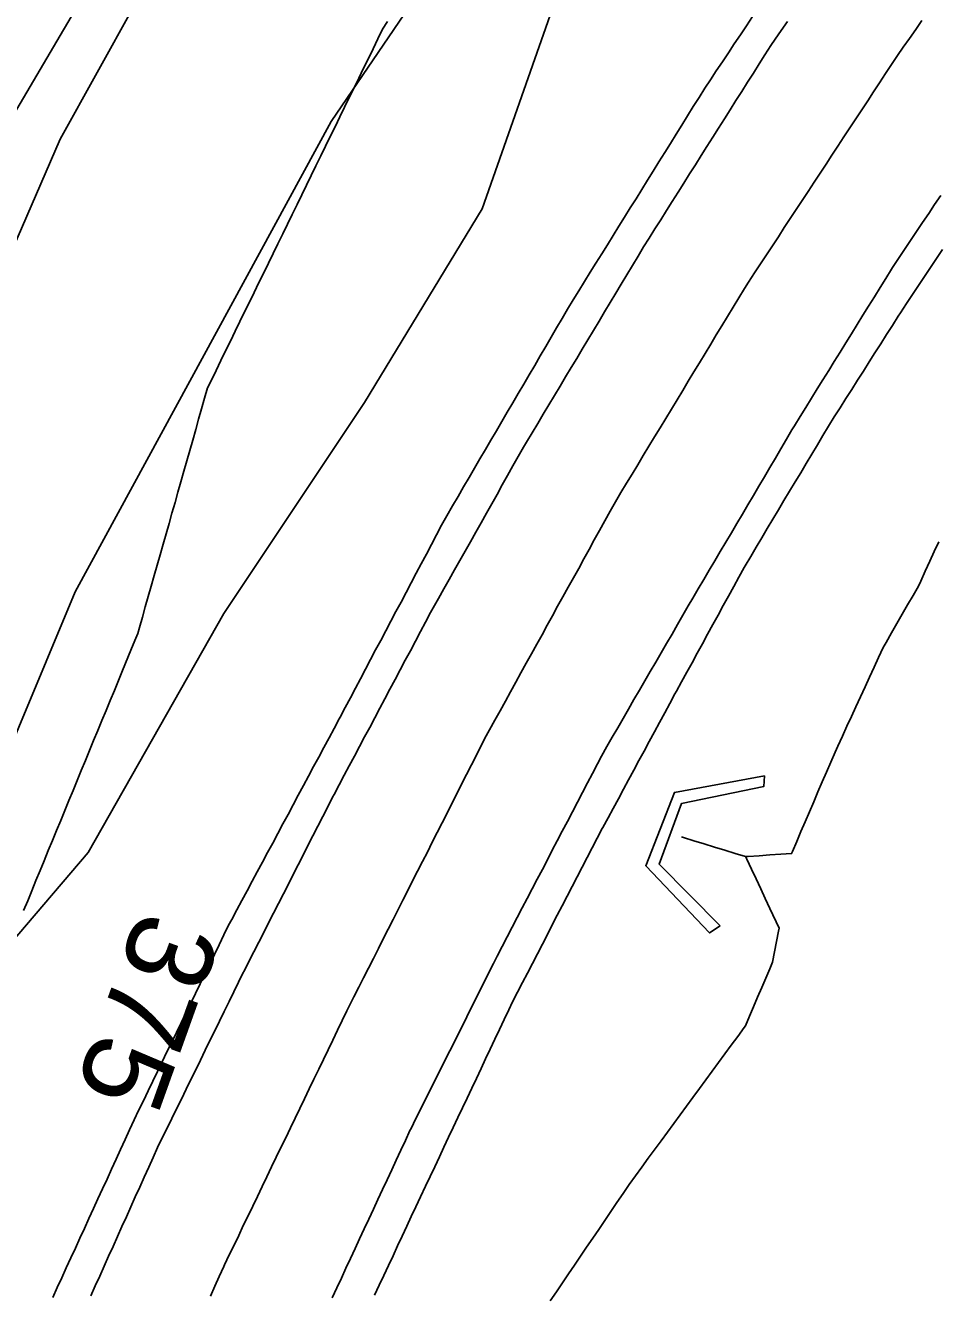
# Model space of a CAD drawing. Extents: x 1901471 to 1963503, y 756461 to 799997.
# Drawn here: x 1940640.1 to 1940724.1, y 779311.1 to 779428.2 of the extents above; entities that cross this region are included whole.
import ezdxf

# ---------------------------------------------------------------- set-up
doc = ezdxf.new("R2010")
doc.units = 0
for name, color, linetype in [('RD_EX_Bldg', 7, 'Continuous'), ('RD_EX_Fence_Other', 7, 'Continuous'), ('RD_EX_GuardRail', 7, 'Continuous'), ('RD_EX_H2O', 7, 'Continuous'), ('RD_EX_Road', 7, 'Continuous'), ('RD_EX_VEG', 7, 'Continuous'), ('RD_HC_TX_Sta50', 7, 'Continuous')]:
    doc.layers.add(name, color=color, linetype=linetype)

msp = doc.modelspace()

# ---------------------------------------------------------------- linework, layer by layer
at = {"layer": 'RD_EX_Bldg'}
msp.add_lwpolyline([(1940704.2, 779345.14), (1940698.56, 779350.82), (1940700.62, 779356.43), (1940708.22, 779358), (1940708.27, 779358.96), (1940699.96, 779357.45), (1940697.33, 779350.68), (1940703.21, 779344.48)], close=True, dxfattribs=at)
at = {"layer": 'RD_EX_Fence_Other'}
msp.add_lwpolyline([(1940588, 779237.71), (1940621.08, 779319.22), (1940644.7, 779375.93), (1940668.32, 779419.32), (1940705.35, 779473.74), (1940740.92, 779517.9), (1940769.2, 779548.76), (1940799.77, 779577.61), (1940836.16, 779606.88), (1940888.14, 779644.88), (1940935.78, 779672.22), (1940998.75, 779702.85), (1941091.16, 779746.65), (1941164.37, 779777.83)], dxfattribs=at)
at = {"layer": 'RD_EX_GuardRail'}
msp.add_lwpolyline([(1940582.39, 779299.83), (1940590.51, 779318.18), (1940597.49, 779333.44), (1940605.49, 779351.43), (1940613.41, 779368.66), (1940619.98, 779382.35), (1940629.76, 779402), (1940637.07, 779416.63), (1940645.87, 779431.63), (1940652.07, 779442.11), (1940662.19, 779457.79), (1940673.93, 779474.76)], dxfattribs=at)
at = {"layer": 'RD_EX_H2O'}
for points in [[(1940673.52, 779428.54), (1940673.06, 779427.82), (1940672.62, 779426.93), (1940672.19, 779426.03), (1940671.75, 779425.13), (1940671.31, 779424.23), (1940670.87, 779423.33), (1940670.87, 779423.33), (1940670.43, 779422.43), (1940669.99, 779421.53), (1940669.55, 779420.64), (1940669.12, 779419.74), (1940668.68, 779418.84), (1940668.24, 779417.94), (1940667.8, 779417.04), (1940667.36, 779416.14), (1940666.92, 779415.24), (1940666.48, 779414.34), (1940666.05, 779413.45), (1940665.61, 779412.55), (1940665.17, 779411.65), (1940664.73, 779410.75), (1940664.29, 779409.85), (1940663.85, 779408.95), (1940663.41, 779408.05), (1940662.98, 779407.16), (1940662.54, 779406.26), (1940662.1, 779405.36), (1940661.66, 779404.46), (1940661.22, 779403.56), (1940660.78, 779402.66), (1940660.34, 779401.76), (1940659.91, 779400.86), (1940659.47, 779399.97), (1940659.03, 779399.07), (1940658.59, 779398.17), (1940658.15, 779397.27), (1940657.71, 779396.37), (1940657.27, 779395.47), (1940656.92, 779394.75), (1940656.65, 779393.79), (1940656.37, 779392.82), (1940656.1, 779391.86), (1940655.83, 779390.9), (1940655.55, 779389.94), (1940655.28, 779388.98), (1940655.01, 779388.02), (1940654.73, 779387.06), (1940654.46, 779386.09), (1940654.19, 779385.13), (1940653.92, 779384.17), (1940653.64, 779383.21), (1940653.37, 779382.25), (1940653.1, 779381.29), (1940652.82, 779380.33), (1940652.55, 779379.36), (1940652.28, 779378.4), (1940652, 779377.44), (1940651.73, 779376.48), (1940651.46, 779375.52), (1940651.18, 779374.56), (1940650.91, 779373.6), (1940650.64, 779372.64), (1940650.49, 779372.1), (1940650.23, 779371.47), (1940649.85, 779370.55), (1940649.09, 779368.7), (1940648.71, 779367.78), (1940648.33, 779366.85), (1940647.95, 779365.93), (1940647.56, 779365.01), (1940647.18, 779364.08), (1940646.8, 779363.16), (1940646.42, 779362.23), (1940646.04, 779361.31), (1940645.66, 779360.39), (1940645.28, 779359.46), (1940644.9, 779358.54), (1940644.52, 779357.62), (1940644.14, 779356.69), (1940643.76, 779355.77), (1940643.38, 779354.85), (1940643, 779353.92), (1940642.62, 779353), (1940642.24, 779352.08), (1940642.24, 779352.08), (1940641.86, 779351.15), (1940641.48, 779350.23), (1940641.1, 779349.31), (1940640.72, 779348.38), (1940640.34, 779347.46), (1940639.96, 779346.54)], [(1940724.34, 779380.57), (1940723.93, 779379.66), (1940723.51, 779378.76), (1940723.09, 779377.85), (1940722.68, 779376.94), (1940722.47, 779376.48), (1940721.97, 779375.62), (1940721.47, 779374.75), (1940720.97, 779373.88), (1940720.48, 779373.01), (1940719.98, 779372.15), (1940719.48, 779371.28), (1940719.21, 779370.8), (1940718.79, 779369.9), (1940718.37, 779368.99), (1940717.96, 779368.08), (1940717.54, 779367.17), (1940717.12, 779366.26), (1940716.7, 779365.35), (1940716.29, 779364.45), (1940715.87, 779363.54), (1940715.45, 779362.63), (1940715.04, 779361.72), (1940714.78, 779361.16), (1940714.38, 779360.24), (1940713.99, 779359.32), (1940713.6, 779358.41), (1940713.2, 779357.49), (1940712.81, 779356.57), (1940712.42, 779355.66), (1940712.02, 779354.74), (1940711.63, 779353.83), (1940711.24, 779352.91), (1940710.84, 779351.99), (1940710.77, 779351.81), (1940709.77, 779351.75), (1940708.77, 779351.68), (1940707.78, 779351.61), (1940706.78, 779351.55), (1940706.53, 779351.53), (1940705.58, 779351.82), (1940704.62, 779352.11), (1940703.67, 779352.41), (1940702.71, 779352.7), (1940701.75, 779352.99), (1940700.8, 779353.29), (1940700.62, 779353.34)], [(1940688.52, 779310.56), (1940689.08, 779311.39), (1940689.64, 779312.21), (1940690.2, 779313.04), (1940690.76, 779313.86), (1940691.31, 779314.68), (1940691.87, 779315.51), (1940692.43, 779316.33), (1940692.99, 779317.15), (1940693.55, 779317.98), (1940694.11, 779318.8), (1940694.67, 779319.62), (1940695.23, 779320.45), (1940695.8, 779321.28), (1940696.38, 779322.09), (1940696.97, 779322.89), (1940697.56, 779323.7), (1940698.74, 779325.3), (1940699.33, 779326.11), (1940699.92, 779326.91), (1940700.5, 779327.71), (1940701.09, 779328.52), (1940701.68, 779329.32), (1940702.27, 779330.13), (1940702.86, 779330.93), (1940703.45, 779331.73), (1940704.03, 779332.54), (1940704.62, 779333.34), (1940705.21, 779334.14), (1940705.8, 779334.95), (1940706.39, 779335.75), (1940706.52, 779335.93), (1940706.89, 779336.81), (1940707.27, 779337.68), (1940707.64, 779338.56), (1940708.02, 779339.44), (1940708.39, 779340.31), (1940708.76, 779341.19), (1940709.02, 779341.8), (1940709.2, 779342.75), (1940709.38, 779343.7), (1940709.56, 779344.65), (1940709.61, 779344.94), (1940708.77, 779346.75), (1940708.34, 779347.66), (1940707.92, 779348.56), (1940707.5, 779349.47), (1940707.07, 779350.38), (1940706.65, 779351.28), (1940706.53, 779351.53)]]:
    msp.add_lwpolyline(points, dxfattribs=at)
at = {"layer": 'RD_EX_Road'}
for points in [[(1940642.66, 779310.87), (1940643.07, 779311.78), (1940643.49, 779312.69), (1940643.9, 779313.6), (1940644.32, 779314.51), (1940644.74, 779315.42), (1940645.15, 779316.33), (1940645.57, 779317.24), (1940645.98, 779318.15), (1940646.4, 779319.06), (1940646.81, 779319.97), (1940647.23, 779320.88), (1940647.65, 779321.79), (1940648.06, 779322.7), (1940648.48, 779323.61), (1940648.89, 779324.52), (1940649.31, 779325.43), (1940649.73, 779326.33), (1940650.14, 779327.24), (1940650.56, 779328.11), (1940651, 779329.01), (1940651.44, 779329.91), (1940651.87, 779330.81), (1940652.31, 779331.71), (1940652.75, 779332.61), (1940653.18, 779333.51), (1940653.62, 779334.41), (1940654.06, 779335.31), (1940654.5, 779336.21), (1940654.93, 779337.11), (1940655.37, 779338.01), (1940655.81, 779338.91), (1940656.24, 779339.8), (1940656.68, 779340.7), (1940657.12, 779341.6), (1940657.55, 779342.5), (1940657.99, 779343.4), (1940658.43, 779344.3), (1940658.86, 779345.2), (1940659.15, 779345.73), (1940659.62, 779346.61), (1940660.09, 779347.49), (1940660.56, 779348.37), (1940661.04, 779349.25), (1940661.51, 779350.13), (1940661.98, 779351.01), (1940662.45, 779351.9), (1940662.93, 779352.78), (1940662.93, 779352.78), (1940663.4, 779353.66), (1940663.87, 779354.54), (1940664.34, 779355.42), (1940664.81, 779356.3), (1940665.29, 779357.18), (1940665.76, 779358.07), (1940666.23, 779358.95), (1940666.7, 779359.83), (1940667.18, 779360.71), (1940667.65, 779361.59), (1940668.12, 779362.47), (1940668.59, 779363.35), (1940669.07, 779364.24), (1940669.15, 779364.39), (1940669.62, 779365.28), (1940670.09, 779366.16), (1940670.55, 779367.05), (1940671.02, 779367.93), (1940671.49, 779368.81), (1940671.95, 779369.7), (1940672.42, 779370.58), (1940672.89, 779371.47), (1940673.36, 779372.35), (1940673.82, 779373.23), (1940674.29, 779374.12), (1940674.76, 779375), (1940675.23, 779375.89), (1940675.69, 779376.77), (1940676.16, 779377.65), (1940676.63, 779378.54), (1940677.1, 779379.42), (1940677.56, 779380.31), (1940678.03, 779381.19), (1940678.5, 779382.08), (1940678.97, 779382.96), (1940679.51, 779383.89), (1940680.02, 779384.75), (1940680.52, 779385.62), (1940681.03, 779386.48), (1940681.53, 779387.34), (1940682.04, 779388.2), (1940682.54, 779389.07), (1940683.05, 779389.93), (1940683.55, 779390.79), (1940684.06, 779391.66), (1940684.56, 779392.52), (1940685.07, 779393.38), (1940685.57, 779394.24), (1940686.08, 779395.11), (1940686.58, 779395.97), (1940687.09, 779396.83), (1940687.59, 779397.7), (1940688.1, 779398.56), (1940688.6, 779399.42), (1940689.11, 779400.28), (1940689.61, 779401.15), (1940690.12, 779402.01), (1940690.62, 779402.87), (1940691.15, 779403.71), (1940691.67, 779404.56), (1940692.2, 779405.41), (1940692.73, 779406.26), (1940693.26, 779407.11), (1940693.79, 779407.96), (1940693.79, 779407.96), (1940694.31, 779408.81), (1940694.84, 779409.66), (1940695.37, 779410.5), (1940695.9, 779411.35), (1940696.43, 779412.2), (1940696.96, 779413.05), (1940697.48, 779413.9), (1940698.01, 779414.75), (1940698.54, 779415.6), (1940699.07, 779416.45), (1940699.6, 779417.3), (1940700.12, 779418.15), (1940700.65, 779418.99), (1940701.18, 779419.84), (1940701.71, 779420.69), (1940702.24, 779421.54), (1940702.76, 779422.39), (1940703.28, 779423.16), (1940703.83, 779423.99), (1940704.39, 779424.83), (1940704.94, 779425.66), (1940705.49, 779426.49), (1940706.05, 779427.32), (1940706.6, 779428.15), (1940707.16, 779428.99)], [(1940646.16, 779311.02), (1940646.57, 779311.93), (1940646.98, 779312.84), (1940647.39, 779313.75), (1940647.8, 779314.67), (1940648.21, 779315.58), (1940648.62, 779316.49), (1940649.03, 779317.4), (1940649.44, 779318.31), (1940649.85, 779319.23), (1940650.26, 779320.14), (1940650.68, 779321.05), (1940651.09, 779321.96), (1940651.5, 779322.87), (1940651.91, 779323.79), (1940652.32, 779324.7), (1940652.75, 779325.58), (1940653.19, 779326.47), (1940653.63, 779327.37), (1940654.07, 779328.27), (1940654.51, 779329.17), (1940654.95, 779330.07), (1940655.39, 779330.96), (1940655.83, 779331.86), (1940656.26, 779332.76), (1940656.7, 779333.66), (1940657.14, 779334.56), (1940657.58, 779335.45), (1940658.02, 779336.35), (1940658.46, 779337.25), (1940658.9, 779338.15), (1940659.34, 779339.05), (1940659.78, 779339.94), (1940660.22, 779340.84), (1940660.29, 779340.97), (1940660.74, 779341.86), (1940661.19, 779342.75), (1940661.65, 779343.64), (1940662.1, 779344.53), (1940662.55, 779345.42), (1940663.01, 779346.31), (1940663.46, 779347.2), (1940663.92, 779348.1), (1940664.37, 779348.99), (1940664.82, 779349.88), (1940665.28, 779350.77), (1940665.73, 779351.66), (1940666.18, 779352.55), (1940666.64, 779353.44), (1940667.09, 779354.33), (1940667.55, 779355.22), (1940668, 779356.12), (1940668.45, 779357.01), (1940668.59, 779357.26), (1940669.06, 779358.14), (1940669.53, 779359.03), (1940669.99, 779359.91), (1940670.46, 779360.79), (1940670.93, 779361.68), (1940671.4, 779362.56), (1940671.87, 779363.44), (1940672.34, 779364.33), (1940672.81, 779365.21), (1940673.28, 779366.09), (1940673.74, 779366.98), (1940674.21, 779367.86), (1940674.68, 779368.74), (1940675.15, 779369.63), (1940675.62, 779370.51), (1940676.09, 779371.39), (1940676.56, 779372.28), (1940677.03, 779373.16), (1940677.49, 779374.04), (1940677.73, 779374.47), (1940678.22, 779375.34), (1940678.71, 779376.21), (1940679.2, 779377.08), (1940679.69, 779377.96), (1940680.18, 779378.83), (1940680.67, 779379.7), (1940681.16, 779380.57), (1940681.65, 779381.44), (1940682.14, 779382.32), (1940682.63, 779383.19), (1940683.12, 779384.06), (1940683.61, 779384.93), (1940684.09, 779385.8), (1940684.58, 779386.68), (1940685.07, 779387.55), (1940685.56, 779388.42), (1940686.05, 779389.29), (1940686.33, 779389.76), (1940686.84, 779390.61), (1940687.36, 779391.47), (1940687.87, 779392.33), (1940688.39, 779393.19), (1940688.9, 779394.04), (1940689.42, 779394.9), (1940689.93, 779395.76), (1940690.45, 779396.62), (1940690.96, 779397.47), (1940691.47, 779398.33), (1940691.99, 779399.19), (1940692.5, 779400.05), (1940693.02, 779400.9), (1940693.53, 779401.76), (1940694.05, 779402.62), (1940694.56, 779403.48), (1940695.07, 779404.33), (1940695.59, 779405.19), (1940696.1, 779406.05), (1940696.62, 779406.91), (1940697.13, 779407.76), (1940697.64, 779408.56), (1940698.17, 779409.41), (1940698.7, 779410.25), (1940699.24, 779411.1), (1940699.77, 779411.94), (1940700.31, 779412.79), (1940700.84, 779413.64), (1940701.37, 779414.48), (1940701.91, 779415.33), (1940702.44, 779416.17), (1940702.97, 779417.02), (1940703.51, 779417.86), (1940704.04, 779418.71), (1940704.58, 779419.55), (1940705.11, 779420.4), (1940705.64, 779421.25), (1940706.18, 779422.09), (1940706.71, 779422.94), (1940707.25, 779423.78), (1940707.78, 779424.63), (1940708.31, 779425.47), (1940708.85, 779426.32), (1940709.25, 779426.9), (1940709.81, 779427.72), (1940710.38, 779428.54)], [(1940657.18, 779310.99), (1940657.59, 779311.9), (1940658, 779312.81), (1940658.41, 779313.73), (1940658.49, 779313.89), (1940658.92, 779314.79), (1940659.36, 779315.69), (1940659.79, 779316.59), (1940660.22, 779317.49), (1940660.66, 779318.39), (1940661.09, 779319.29), (1940661.53, 779320.19), (1940661.96, 779321.09), (1940662.39, 779321.99), (1940662.83, 779322.9), (1940663.26, 779323.8), (1940663.69, 779324.7), (1940664.13, 779325.6), (1940664.56, 779326.5), (1940665, 779327.4), (1940665.43, 779328.3), (1940665.86, 779329.2), (1940666.3, 779330.1), (1940666.73, 779331), (1940667.17, 779331.91), (1940667.6, 779332.81), (1940668.03, 779333.71), (1940668.47, 779334.61), (1940668.9, 779335.51), (1940669.33, 779336.41), (1940669.77, 779337.31), (1940669.96, 779337.68), (1940670.41, 779338.58), (1940670.86, 779339.47), (1940671.31, 779340.36), (1940671.77, 779341.25), (1940672.22, 779342.14), (1940672.67, 779343.04), (1940672.67, 779343.04), (1940673.12, 779343.93), (1940673.57, 779344.82), (1940674.03, 779345.71), (1940674.48, 779346.6), (1940674.93, 779347.5), (1940675.38, 779348.39), (1940675.83, 779349.28), (1940676.29, 779350.17), (1940676.74, 779351.06), (1940677.19, 779351.95), (1940677.64, 779352.85), (1940678.09, 779353.74), (1940678.55, 779354.63), (1940679, 779355.52), (1940679.45, 779356.41), (1940679.9, 779357.31), (1940680.35, 779358.2), (1940680.81, 779359.09), (1940681.26, 779359.98), (1940681.71, 779360.87), (1940682.16, 779361.77), (1940682.61, 779362.66), (1940682.93, 779363.22), (1940683.41, 779364.1), (1940683.89, 779364.98), (1940684.38, 779365.85), (1940684.86, 779366.73), (1940685.34, 779367.6), (1940685.82, 779368.48), (1940686.31, 779369.35), (1940686.79, 779370.23), (1940687.27, 779371.11), (1940687.76, 779371.98), (1940688.24, 779372.86), (1940688.72, 779373.73), (1940689.2, 779374.61), (1940689.69, 779375.48), (1940690.17, 779376.36), (1940690.65, 779377.24), (1940691.14, 779378.11), (1940691.62, 779378.99), (1940692.1, 779379.86), (1940692.58, 779380.74), (1940693.07, 779381.61), (1940693.55, 779382.49), (1940694.03, 779383.37), (1940694.52, 779384.24), (1940695.03, 779385.09), (1940695.55, 779385.95), (1940696.07, 779386.8), (1940696.58, 779387.66), (1940697.1, 779388.52), (1940697.62, 779389.37), (1940698.14, 779390.23), (1940698.66, 779391.08), (1940699.17, 779391.94), (1940699.69, 779392.79), (1940700.21, 779393.65), (1940700.73, 779394.5), (1940701.24, 779395.36), (1940701.76, 779396.22), (1940702.28, 779397.07), (1940702.8, 779397.93), (1940703.32, 779398.78), (1940703.32, 779398.78), (1940703.83, 779399.64), (1940704.35, 779400.49), (1940704.87, 779401.35), (1940705.39, 779402.2), (1940705.9, 779403.06), (1940706.42, 779403.91), (1940706.81, 779404.51), (1940707.36, 779405.35), (1940707.91, 779406.18), (1940708.46, 779407.02), (1940709.01, 779407.85), (1940709.56, 779408.69), (1940710.1, 779409.53), (1940710.65, 779410.36), (1940711.2, 779411.2), (1940711.75, 779412.03), (1940712.3, 779412.87), (1940712.85, 779413.71), (1940713.4, 779414.54), (1940713.95, 779415.38), (1940714.49, 779416.21), (1940715.04, 779417.05), (1940715.59, 779417.89), (1940716.14, 779418.72), (1940716.69, 779419.56), (1940717.24, 779420.39), (1940717.79, 779421.23), (1940718.33, 779422.07), (1940718.88, 779422.9), (1940719.43, 779423.74), (1940719.98, 779424.57), (1940720.53, 779425.41), (1940721.06, 779426.17), (1940721.64, 779426.98), (1940722.22, 779427.8), (1940722.79, 779428.62)], [(1940668.41, 779310.84), (1940668.83, 779311.75), (1940669.26, 779312.66), (1940669.68, 779313.56), (1940670.1, 779314.47), (1940670.52, 779315.38), (1940670.94, 779316.28), (1940671.37, 779317.19), (1940671.79, 779318.1), (1940672.21, 779319), (1940672.63, 779319.91), (1940673.05, 779320.82), (1940673.47, 779321.72), (1940673.9, 779322.63), (1940674.32, 779323.54), (1940674.74, 779324.44), (1940675.16, 779325.35), (1940675.58, 779326.26), (1940675.68, 779326.46), (1940676.13, 779327.36), (1940676.58, 779328.25), (1940677.02, 779329.15), (1940677.47, 779330.04), (1940677.92, 779330.94), (1940678.37, 779331.83), (1940678.81, 779332.73), (1940679.26, 779333.62), (1940679.71, 779334.51), (1940680.16, 779335.41), (1940680.6, 779336.3), (1940681.05, 779337.2), (1940681.5, 779338.09), (1940681.94, 779338.99), (1940682.39, 779339.88), (1940682.84, 779340.77), (1940683.29, 779341.67), (1940683.63, 779342.35), (1940684.09, 779343.24), (1940684.55, 779344.13), (1940685.01, 779345.01), (1940685.48, 779345.9), (1940685.94, 779346.79), (1940686.4, 779347.67), (1940686.86, 779348.56), (1940687.32, 779349.45), (1940687.79, 779350.33), (1940688.25, 779351.22), (1940688.71, 779352.11), (1940689.17, 779352.99), (1940689.63, 779353.88), (1940690.1, 779354.77), (1940690.56, 779355.66), (1940691.02, 779356.54), (1940691.48, 779357.43), (1940691.94, 779358.32), (1940692.41, 779359.2), (1940692.87, 779360.09), (1940693.24, 779360.8), (1940693.74, 779361.67), (1940694.24, 779362.53), (1940694.74, 779363.4), (1940695.24, 779364.26), (1940695.74, 779365.13), (1940696.24, 779366), (1940696.74, 779366.86), (1940697.24, 779367.73), (1940697.74, 779368.59), (1940698.25, 779369.46), (1940698.75, 779370.32), (1940699.25, 779371.19), (1940699.75, 779372.05), (1940700.25, 779372.92), (1940700.75, 779373.79), (1940701.25, 779374.65), (1940701.66, 779375.36), (1940702.17, 779376.22), (1940702.68, 779377.08), (1940703.18, 779377.95), (1940703.69, 779378.81), (1940704.2, 779379.67), (1940704.71, 779380.53), (1940705.22, 779381.39), (1940705.72, 779382.25), (1940706.23, 779383.11), (1940706.74, 779383.98), (1940707.25, 779384.84), (1940707.76, 779385.7), (1940708.26, 779386.56), (1940708.77, 779387.42), (1940709.28, 779388.28), (1940709.79, 779389.14), (1940710.3, 779390.01), (1940710.8, 779390.87), (1940711.03, 779391.25), (1940711.56, 779392.1), (1940712.08, 779392.95), (1940712.61, 779393.8), (1940713.13, 779394.65), (1940713.66, 779395.5), (1940714.19, 779396.35), (1940714.71, 779397.2), (1940715.24, 779398.05), (1940715.77, 779398.9), (1940716.29, 779399.75), (1940716.82, 779400.6), (1940717.35, 779401.45), (1940717.87, 779402.3), (1940718.4, 779403.15), (1940718.93, 779404), (1940719.45, 779404.85), (1940719.98, 779405.7), (1940720.07, 779405.85), (1940720.63, 779406.69), (1940721.18, 779407.52), (1940721.74, 779408.35), (1940722.3, 779409.18), (1940722.85, 779410.01), (1940723.41, 779410.84), (1940723.96, 779411.67), (1940724.52, 779412.51)], [(1940672.32, 779311.09), (1940672.74, 779312), (1940673.17, 779312.9), (1940673.59, 779313.81), (1940674.02, 779314.72), (1940674.44, 779315.62), (1940674.87, 779316.53), (1940675.29, 779317.43), (1940675.71, 779318.34), (1940676.14, 779319.24), (1940676.56, 779320.15), (1940677.02, 779321.12), (1940677.45, 779322.03), (1940677.87, 779322.93), (1940678.3, 779323.83), (1940678.72, 779324.74), (1940679.15, 779325.64), (1940679.58, 779326.55), (1940680, 779327.45), (1940680.43, 779328.36), (1940680.86, 779329.26), (1940681.28, 779330.17), (1940681.71, 779331.07), (1940682.14, 779331.98), (1940682.56, 779332.88), (1940682.99, 779333.78), (1940683.42, 779334.69), (1940683.84, 779335.59), (1940684.27, 779336.5), (1940684.69, 779337.4), (1940685.03, 779338.12), (1940685.49, 779339.01), (1940685.95, 779339.9), (1940686.41, 779340.79), (1940686.87, 779341.68), (1940687.33, 779342.56), (1940687.79, 779343.45), (1940688.25, 779344.34), (1940688.71, 779345.23), (1940689.17, 779346.12), (1940689.63, 779347), (1940690.09, 779347.89), (1940690.55, 779348.78), (1940691.01, 779349.67), (1940691.47, 779350.55), (1940691.93, 779351.44), (1940692.39, 779352.33), (1940692.85, 779353.22), (1940693.31, 779354.11), (1940693.37, 779354.21), (1940693.85, 779355.09), (1940694.32, 779355.97), (1940694.8, 779356.86), (1940695.27, 779357.74), (1940695.74, 779358.62), (1940696.22, 779359.5), (1940696.69, 779360.38), (1940697.17, 779361.26), (1940697.64, 779362.14), (1940698.12, 779363.02), (1940698.59, 779363.9), (1940699.07, 779364.78), (1940699.54, 779365.66), (1940700.02, 779366.54), (1940700.15, 779366.78), (1940700.63, 779367.65), (1940701.11, 779368.53), (1940701.59, 779369.41), (1940702.07, 779370.29), (1940702.55, 779371.16), (1940703.03, 779372.04), (1940703.51, 779372.92), (1940703.99, 779373.79), (1940704.47, 779374.67), (1940704.95, 779375.55), (1940705.43, 779376.42), (1940705.91, 779377.3), (1940706.39, 779378.18), (1940706.48, 779378.35), (1940707, 779379.21), (1940707.51, 779380.07), (1940708.02, 779380.92), (1940708.53, 779381.78), (1940709.05, 779382.64), (1940709.56, 779383.5), (1940710.07, 779384.36), (1940710.58, 779385.22), (1940711.1, 779386.08), (1940711.61, 779386.93), (1940712.12, 779387.79), (1940712.63, 779388.65), (1940713.15, 779389.51), (1940713.66, 779390.37), (1940714.17, 779391.23), (1940714.71, 779392.08), (1940715.24, 779392.92), (1940715.78, 779393.76), (1940716.32, 779394.61), (1940716.85, 779395.45), (1940717.39, 779396.3), (1940717.92, 779397.14), (1940718.46, 779397.98), (1940719, 779398.83), (1940719.53, 779399.67), (1940720.07, 779400.52), (1940720.6, 779401.36), (1940720.81, 779401.68), (1940721.36, 779402.52), (1940721.92, 779403.35), (1940722.47, 779404.18), (1940723.02, 779405.01), (1940723.58, 779405.85), (1940724.13, 779406.68), (1940724.68, 779407.51)]]:
    msp.add_lwpolyline(points, dxfattribs=at)
at = {"layer": 'RD_EX_VEG'}
msp.add_lwpolyline([(1940626.54, 779378.98), (1940643.33, 779417.7), (1940650.15, 779430), (1940670.88, 779448.31), (1940692.4, 779469.61), (1940710.58, 779494.74), (1940728.18, 779515.98), (1940744.84, 779534.76), (1940754.04, 779547.94), (1940766.36, 779556.06), (1940772.66, 779551.31), (1940767.09, 779540.89), (1940746.06, 779516.01), (1940731.08, 779496.38), (1940723.54, 779483.33), (1940716.71, 779469.4), (1940703.54, 779452.93), (1940688.9, 779430.26), (1940682.24, 779411.25), (1940671.39, 779393.39), (1940658.42, 779373.94), (1940645.92, 779351.89), (1940632.01, 779335.65)], dxfattribs=at)

# ---------------------------------------------------------------- texts
at = {"layer": 'RD_HC_TX_Sta50'}
msp.add_text('375', height=8, rotation=250.2892, dxfattribs=at).set_placement((1940650.7, 779346.85))

doc.saveas('drawing.dxf')
